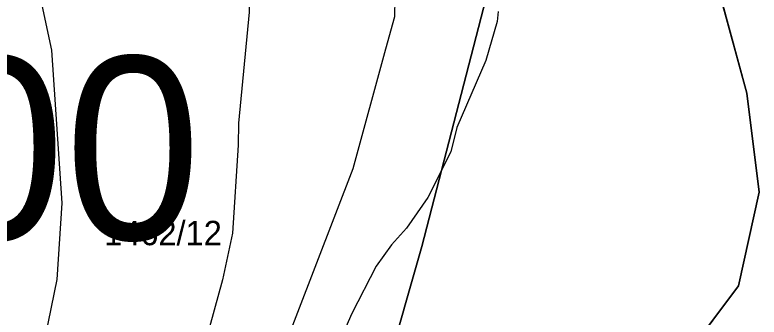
# Model space of a CAD drawing. Extents: x -706130 to -698555, y -971544 to -967260.
# Drawn here: x -705132.3 to -705071.2, y -969649.6 to -969624.8 of the extents above; entities that cross this region are included whole.
import ezdxf

# ---------------------------------------------------------------- set-up
doc = ezdxf.new("R2010")
doc.units = 0
for name, color, linetype in [('BPEJ hranice S', 7, 'Continuous'), ('BPEJ I-II trida ochrany S', 7, 'Continuous'), ('BPEJ kód', 7, 'Continuous'), ('KN_Hranice_parcel', 7, 'Continuous'), ('KN_Parcelni cisla', 7, 'Continuous'), ('KN_Polygon parcely', 7, 'Continuous'), ('KN_POZEMKY_11_VODNI_PLOCHA', 7, 'Continuous'), ('KN_POZEMKY_2_ORNA PUDA', 7, 'Continuous'), ('KN_VYUZITI_07_vodni plocha_tok prirozeny', 7, 'Continuous'), ('Koridor pro revitalizaci a rozvolneni toku N', 7, 'Continuous'), ('Koridor pro revitalizaci a rozvolneni toku N ŠRAFY', 7, 'Continuous'), ('Plochy vodní a vodnich toku S', 7, 'Continuous'), ('Plochy zemědělské všeobecné CELEK S', 7, 'Continuous'), ('Regulační bloky v krajině S', 7, 'Continuous'), ('Regulační bloky v krajině S  TIS', 7, 'Continuous'), ('VPO pro zvysovani retencnich schopnosti uzemi_obrys N', 7, 'Continuous'), ('VPO pro zvysovani retencnich schopnosti uzemi_plocha N', 7, 'Continuous'), ('VÝŠKOPIS_vrstevnice zesílená', 7, 'Continuous'), ('Záplavové území stanovene S', 7, 'Continuous'), ('Záplavového území_aktivní zóna S', 7, 'Continuous')]:
    doc.layers.add(name, color=color, linetype=linetype)

msp = doc.modelspace()

# ---------------------------------------------------------------- linework, layer by layer
at = {"layer": 'BPEJ hranice S'}
msp.add_lwpolyline([(-705090.87, -969564.069), (-705088.16, -969583.59), (-705088.491, -969588.659), (-705089.252, -969600.336), (-705089.786, -969608.533), (-705098.865, -969643.778), (-705107.538, -969674.144), (-705109.164, -969696.376), (-705108.855, -969703.505), (-705108.08, -969721.318), (-705105.336, -969731.665), (-705105.18, -969733), (-705104.526, -969734.72), (-705101.033, -969747.888), (-705093.377, -969766.488)], dxfattribs=at)
msp.add_lwpolyline([(-705090.87, -969564.069), (-705088.16, -969583.59), (-705088.491, -969588.659), (-705089.252, -969600.336), (-705089.786, -969608.533), (-705098.865, -969643.778), (-705107.538, -969674.144), (-705109.164, -969696.376), (-705108.855, -969703.505), (-705108.08, -969721.318), (-705105.336, -969731.665), (-705105.18, -969733), (-705104.526, -969734.72), (-705101.033, -969747.888), (-705093.377, -969766.488)], dxfattribs=at)
at = {"layer": 'BPEJ I-II trida ochrany S'}
msp.add_lwpolyline([(-705107.538, -969674.144), (-705098.865, -969643.778), (-705089.786, -969608.533), (-705089.252, -969600.336), (-705089.252, -969600.336)], dxfattribs=at)
at = {"layer": 'KN_Hranice_parcel'}
msp.add_lwpolyline([(-705234.98, -969591.6), (-705198.32, -969596.67), (-705145.69, -969599.87), (-705113.07, -969597.41), (-705105.26, -969593.37), (-705099.63, -969593.74), (-705091.92, -969598.15), (-705085.17, -969603.68), (-705077.43, -969612.07), (-705072.22, -969631.18), (-705071.21, -969639.32), (-705072.9, -969646.98), (-705091.6, -969672.02), (-705101.39, -969686.1), (-705107.06, -969698.34), (-705110.79, -969709.08), (-705112.21, -969722.74), (-705111.15, -969729.57)], dxfattribs=at)
at = {"layer": 'KN_Polygon parcely'}
msp.add_lwpolyline([(-705236.53, -969605.31), (-705182.53, -969644.15), (-705139.66, -969684.06), (-705129.89, -969703.7), (-705119.3, -969718.58), (-705111.15, -969729.57), (-705112.21, -969722.74), (-705110.79, -969709.08), (-705107.06, -969698.34), (-705101.39, -969686.1), (-705091.6, -969672.02), (-705072.9, -969646.98), (-705071.21, -969639.32), (-705072.22, -969631.18), (-705077.43, -969612.07), (-705085.17, -969603.68), (-705091.92, -969598.15), (-705099.63, -969593.74), (-705105.26, -969593.37), (-705113.07, -969597.41), (-705145.69, -969599.87), (-705198.32, -969596.67), (-705234.98, -969591.6)], close=True, dxfattribs=at)
msp.add_lwpolyline([(-705099.63, -969593.74), (-705091.92, -969598.15), (-705085.17, -969603.68), (-705077.43, -969612.07), (-705072.22, -969631.18), (-705071.21, -969639.32), (-705072.9, -969646.98), (-705091.6, -969672.02), (-705101.39, -969686.1), (-705107.06, -969698.34)], dxfattribs=at)
at = {"layer": 'KN_POZEMKY_11_VODNI_PLOCHA'}
for p, q in [((-705072.22, -969631.18), (-705077.43, -969612.07)), ((-705071.21, -969639.32), (-705072.22, -969631.18)), ((-705072.9, -969646.98), (-705071.21, -969639.32)), ((-705091.6, -969672.02), (-705072.9, -969646.98))]:
    msp.add_line(p, q, dxfattribs=at)
at = {"layer": 'KN_POZEMKY_2_ORNA PUDA'}
for p, q in [((-705077.43, -969612.07), (-705072.22, -969631.18)), ((-705072.22, -969631.18), (-705071.21, -969639.32)), ((-705071.21, -969639.32), (-705072.9, -969646.98)), ((-705072.9, -969646.98), (-705091.6, -969672.02))]:
    msp.add_line(p, q, dxfattribs=at)
at = {"layer": 'KN_VYUZITI_07_vodni plocha_tok prirozeny'}
for p, q in [((-705072.22, -969631.18), (-705077.43, -969612.07)), ((-705071.21, -969639.32), (-705072.22, -969631.18)), ((-705072.9, -969646.98), (-705071.21, -969639.32)), ((-705091.6, -969672.02), (-705072.9, -969646.98))]:
    msp.add_line(p, q, dxfattribs=at)
at = {"layer": 'Koridor pro revitalizaci a rozvolneni toku N'}
for points in [[(-705104.194, -969614.012), (-705102.342, -969616.974), (-705101.044, -969620.31), (-705101.132, -969624.912)], [(-705101.132, -969624.912), (-705101.132, -969624.913), (-705101.863, -969627.59)], [(-705101.863, -969627.59), (-705104.54, -969637.404), (-705109.084, -969649.186)], [(-705109.084, -969649.186), (-705113.627, -969660.968), (-705116.894, -969668.531)]]:
    msp.add_lwpolyline(points, dxfattribs=at)
at = {"layer": 'Koridor pro revitalizaci a rozvolneni toku N ŠRAFY'}
for points in [[(-705104.194, -969614.012), (-705102.342, -969616.974), (-705101.044, -969620.31), (-705101.132, -969624.912)], [(-705101.132, -969624.912), (-705101.132, -969624.913), (-705101.863, -969627.59)], [(-705101.863, -969627.59), (-705104.54, -969637.404), (-705109.084, -969649.186)], [(-705109.084, -969649.186), (-705113.627, -969660.968), (-705116.894, -969668.531)]]:
    msp.add_lwpolyline(points, dxfattribs=at)
at = {"layer": 'Plochy vodní a vodnich toku S'}
for p, q in [((-705077.43, -969612.07), (-705072.22, -969631.18)), ((-705072.22, -969631.18), (-705071.21, -969639.32)), ((-705071.21, -969639.32), (-705072.9, -969646.98)), ((-705072.9, -969646.98), (-705091.6, -969672.02))]:
    msp.add_line(p, q, dxfattribs=at)
at = {"layer": 'Plochy zemědělské všeobecné CELEK S'}
for p, q in [((-705072.22, -969631.18), (-705077.43, -969612.07)), ((-705071.21, -969639.32), (-705072.22, -969631.18)), ((-705072.9, -969646.98), (-705071.21, -969639.32)), ((-705091.6, -969672.02), (-705072.9, -969646.98))]:
    msp.add_line(p, q, dxfattribs=at)
at = {"layer": 'Regulační bloky v krajině S'}
for p, q in [((-705077.43, -969612.07), (-705072.22, -969631.18)), ((-705072.22, -969631.18), (-705077.43, -969612.07)), ((-705072.22, -969631.18), (-705071.21, -969639.32)), ((-705071.21, -969639.32), (-705072.22, -969631.18)), ((-705071.21, -969639.32), (-705072.9, -969646.98)), ((-705072.9, -969646.98), (-705071.21, -969639.32)), ((-705072.9, -969646.98), (-705091.6, -969672.02)), ((-705091.6, -969672.02), (-705072.9, -969646.98))]:
    msp.add_line(p, q, dxfattribs=at)
at = {"layer": 'Regulační bloky v krajině S  TIS'}
for p, q in [((-705077.43, -969612.07), (-705072.22, -969631.18)), ((-705072.22, -969631.18), (-705071.21, -969639.32)), ((-705071.21, -969639.32), (-705072.9, -969646.98)), ((-705072.9, -969646.98), (-705091.6, -969672.02))]:
    msp.add_line(p, q, dxfattribs=at)
at = {"layer": 'VPO pro zvysovani retencnich schopnosti uzemi_obrys N'}
for points in [[(-705104.194, -969614.012), (-705102.342, -969616.974), (-705101.044, -969620.31), (-705101.132, -969624.912)], [(-705101.132, -969624.912), (-705101.132, -969624.913), (-705101.863, -969627.59)], [(-705101.863, -969627.59), (-705104.54, -969637.404), (-705109.084, -969649.186)], [(-705109.084, -969649.186), (-705113.627, -969660.968), (-705116.894, -969668.531)]]:
    msp.add_lwpolyline(points, dxfattribs=at)
at = {"layer": 'VPO pro zvysovani retencnich schopnosti uzemi_plocha N'}
for points in [[(-705104.194, -969614.012), (-705102.342, -969616.974), (-705101.044, -969620.31), (-705101.132, -969624.912)], [(-705101.132, -969624.912), (-705101.132, -969624.913), (-705101.863, -969627.59)], [(-705101.863, -969627.59), (-705104.54, -969637.404), (-705109.084, -969649.186)], [(-705109.084, -969649.186), (-705113.627, -969660.968), (-705116.894, -969668.531)]]:
    msp.add_lwpolyline(points, dxfattribs=at)
at = {"layer": 'VÝŠKOPIS_vrstevnice zesílená'}
msp.add_lwpolyline([(-705163.324, -969758.333), (-705162.897, -969746.064), (-705158.616, -969728.087), (-705140.925, -969690.422), (-705132.65, -969665.312), (-705128.798, -969646.48), (-705128.37, -969640.202), (-705129.226, -969627.647), (-705130.51, -969621.655), (-705136.503, -969608.386)], dxfattribs=at)
at = {"layer": 'Záplavové území stanovene S'}
msp.add_lwpolyline([(-705139.112, -969594.862), (-705130.476, -969595.69), (-705126.625, -969595.226), (-705124.604, -969594.646), (-705123.415, -969593.915), (-705119.875, -969594.363), (-705118.426, -969595.676), (-705117.875, -969597.083), (-705115.571, -969598.575), (-705114.805, -969600.125), (-705115.116, -969602.394), (-705114.876, -969605.144), (-705114.987, -969607.875), (-705113.375, -969611.939), (-705112.982, -969613.268), (-705112.871, -969617.379), (-705113.041, -969624.541), (-705113.909, -969633.659), (-705113.94, -969635.44), (-705114.41, -969642.66), (-705115.241, -969646.509), (-705117.275, -969653.975)], dxfattribs=at)
at = {"layer": 'Záplavového území_aktivní zóna S'}
msp.add_lwpolyline([(-705092.625, -969624.5), (-705092.688, -969625.312), (-705093.625, -969628.5), (-705096, -969634), (-705096.5, -969636), (-705098.375, -969639.75), (-705100.125, -969642.25), (-705101.375, -969643.625), (-705102.625, -969645.375), (-705104.625, -969649.25), (-705105.5, -969651.25)], dxfattribs=at)

# ---------------------------------------------------------------- texts
at = {"layer": 'BPEJ kód'}
msp.add_text('7.44.00', height=15, dxfattribs=at).set_placement((-705183.925, -969643.187))
at = {"layer": 'KN_Parcelni cisla'}
msp.add_text('1462/12', height=2, dxfattribs=at).set_placement((-705124.95, -969643.66))

doc.saveas('drawing.dxf')
